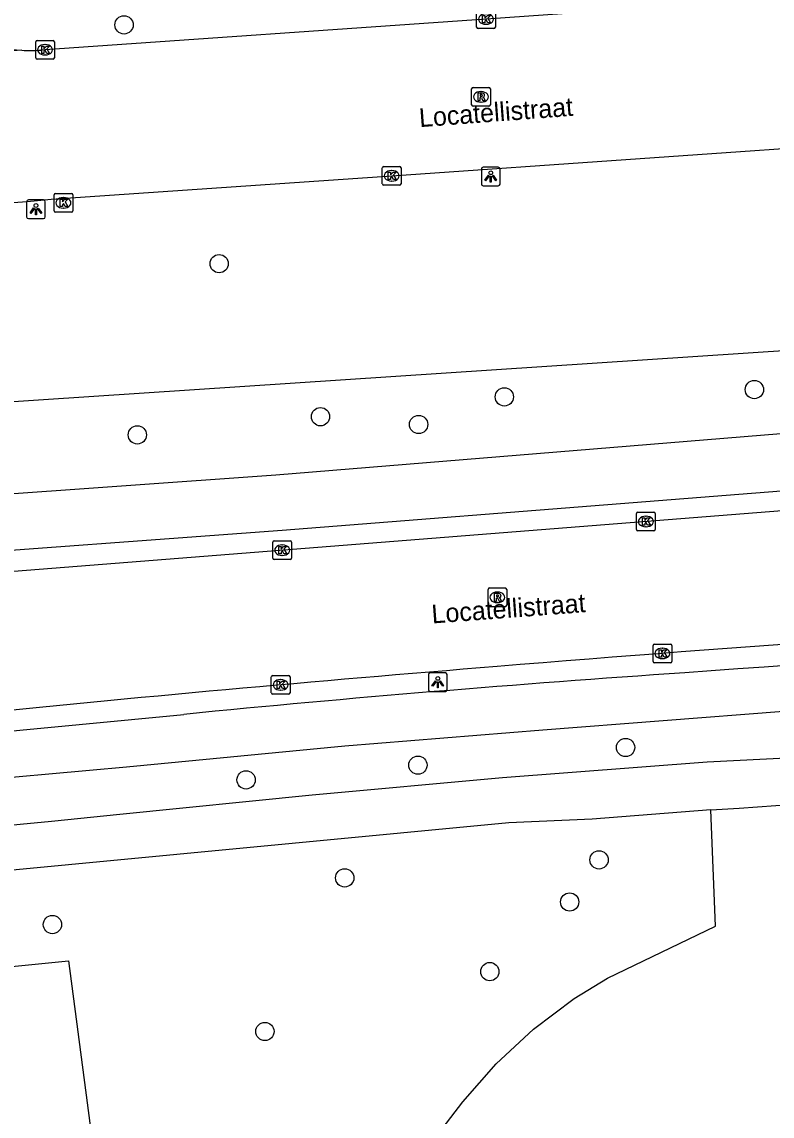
# Model space of a CAD drawing. Extents: x 159053 to 160041, y 380450 to 381422.
# Drawn here: x 159788.7 to 159828.8, y 380816.4 to 380875 of the extents above; entities that cross this region are included whole.
import ezdxf

# ---------------------------------------------------------------- set-up
doc = ezdxf.new("R2010")
doc.units = 0
for name, color, linetype in [('IMGEO_Berm_groen', 7, 'Continuous'), ('IMGEO_Boom', 7, 'Continuous'), ('IMGEO_Fietspad_gesloten', 7, 'Continuous'), ('IMGEO_Kolk', 7, 'Continuous'), ('IMGEO_Lichtpunt', 7, 'Continuous'), ('IMGEO_Loofbos', 7, 'Continuous'), ('IMGEO_Openbare_ruimte_label', 7, 'Continuous'), ('IMGEO_Rijbaan_lokaal_gesloten', 7, 'Continuous'), ('IMGEO_Rijbaan_lokaal_open', 7, 'Continuous'), ('IMGEO_Rioolput', 7, 'Continuous'), ('IMGEO_Voetpad_open', 7, 'Continuous')]:
    doc.layers.add(name, color=color, linetype=linetype)

msp = doc.modelspace()

# ---------------------------------------------------------------- linework, layer by layer
at = {"layer": 'IMGEO_Berm_groen'}
msp.add_lwpolyline([(159954.072, 380860.782), (159954.947, 380862.677), (159947.514, 380867.988), (159937.181, 380868.08), (159926.058, 380860.703), (159902.245, 380860.568), (159882.127, 380860.285), (159849.043, 380858.685), (159776.078, 380853.854), (159762.004, 380858.511), (159750.877, 380857.546), (159748.112, 380854.334), (159749.968, 380850.893)], dxfattribs=at)
at = {"layer": 'IMGEO_Boom'}
for centre in [(159794.127, 380874.826), (159799.213, 380862.047), (159827.843, 380855.311), (159814.466, 380854.919), (159804.633, 380853.858), (159809.88, 380853.443), (159794.838, 380852.886), (159820.951, 380836.159), (159809.844, 380835.214), (159800.654, 380834.425), (159819.535, 380830.145), (159805.93, 380829.181), (159817.962, 380827.893), (159790.296, 380826.685), (159813.69, 380824.167), (159801.659, 380820.962)]:
    msp.add_circle(centre, 0.489, dxfattribs=at)
at = {"layer": 'IMGEO_Fietspad_gesloten'}
for points in [[(159941.999, 380856.385), (159900.169, 380856.239), (159882.277, 380855.98), (159871.949, 380855.624), (159861.854, 380855.168), (159841.235, 380853.915), (159802.241, 380850.732), (159761.702, 380847.843)], [(159761.439, 380844.812), (159761.948, 380844.796), (159802.587, 380847.782), (159841.485, 380850.858), (159862.024, 380852.122), (159872.183, 380852.589), (159882.27, 380852.951), (159889.555, 380853.072), (159900.233, 380853.185), (159942.503, 380853.274)], [(159910.68, 380840.553), (159895.529, 380840.777), (159881.767, 380840.815), (159866.711, 380840.268), (159847.733, 380839.268), (159829.391, 380838.092), (159816.52, 380837.079), (159805.933, 380836.234), (159794.256, 380835.108), (159782.362, 380834.033), (159780.139, 380833.78), (159777.916, 380833.53), (159764.795, 380832.11), (159750.001, 380830.175), (159741.062, 380829.019)], [(159782.939, 380836.546), (159797.322, 380837.932)]]:
    msp.add_lwpolyline(points, dxfattribs=at)
for centre, radius, start, end in [((159927.111, 379470.908), 1373.112, 92.403613, 94.301644), ((159881.517, 379984.504), 857.571, 93.837789, 95.634282)]:
    msp.add_arc(centre, radius, start, end, dxfattribs=at)
at = {"layer": 'IMGEO_Kolk'}
for p, q in [((159812.986, 380874.709), (159812.986, 380875.561)), ((159813.987, 380875.561), (159813.987, 380874.709)), ((159813.913, 380874.635), (159813.061, 380874.635)), ((159813.497, 380874.855), (159813.472, 380874.855)), ((159789.399, 380873.069), (159789.399, 380873.921)), ((159789.474, 380873.995), (159790.326, 380873.995)), ((159790.4, 380873.921), (159790.4, 380873.069)), ((159789.887, 380873.775), (159789.912, 380873.775)), ((159790.326, 380872.995), (159789.474, 380872.995)), ((159789.91, 380873.215), (159789.885, 380873.215)), ((159807.941, 380866.323), (159807.941, 380867.175)), ((159808.016, 380867.249), (159808.868, 380867.249)), ((159808.429, 380867.029), (159808.454, 380867.029)), ((159808.942, 380867.175), (159808.942, 380866.323)), ((159808.452, 380866.469), (159808.427, 380866.469)), ((159790.383, 380864.877), (159790.383, 380865.729)), ((159790.458, 380865.803), (159791.31, 380865.803)), ((159791.384, 380865.729), (159791.384, 380864.877)), ((159808.868, 380866.249), (159808.016, 380866.249)), ((159790.871, 380865.583), (159790.896, 380865.583)), ((159791.31, 380864.803), (159790.458, 380864.803)), ((159790.894, 380865.023), (159790.869, 380865.023)), ((159821.611, 380848.752), (159822.463, 380848.752)), ((159821.536, 380847.826), (159821.536, 380848.678)), ((159822.024, 380848.532), (159822.049, 380848.532)), ((159822.537, 380848.678), (159822.537, 380847.826)), ((159822.463, 380847.752), (159821.611, 380847.752)), ((159822.047, 380847.972), (159822.022, 380847.972)), ((159802.085, 380846.289), (159802.085, 380847.141)), ((159802.16, 380847.215), (159803.012, 380847.215)), ((159802.573, 380846.995), (159802.598, 380846.995)), ((159803.086, 380847.141), (159803.086, 380846.289)), ((159802.596, 380846.435), (159802.571, 380846.435)), ((159803.012, 380846.215), (159802.16, 380846.215)), ((159822.498, 380841.692), (159823.35, 380841.692)), ((159822.423, 380840.766), (159822.423, 380841.618)), ((159822.911, 380841.472), (159822.936, 380841.472)), ((159823.424, 380841.618), (159823.424, 380840.766)), ((159823.35, 380840.692), (159822.498, 380840.692)), ((159822.934, 380840.912), (159822.909, 380840.912)), ((159802.004, 380839.083), (159802.004, 380839.935)), ((159802.079, 380840.009), (159802.931, 380840.009)), ((159803.005, 380839.935), (159803.005, 380839.083)), ((159802.492, 380839.789), (159802.517, 380839.789)), ((159802.931, 380839.009), (159802.079, 380839.009)), ((159802.515, 380839.229), (159802.49, 380839.229))]:
    msp.add_line(p, q, dxfattribs=at)
for points in [[(159812.986, 380874.709), (159812.986, 380875.561)], [(159813.307, 380875.335), (159813.43, 380875.335), (159813.43, 380875.184), (159813.56, 380875.335), (159813.724, 380875.335), (159813.578, 380875.184), (159813.731, 380874.935), (159813.579, 380874.935), (159813.494, 380875.099), (159813.43, 380875.032), (159813.43, 380874.935), (159813.307, 380874.935), (159813.307, 380875.335)], [(159813.987, 380875.561), (159813.987, 380874.709)], [(159813.913, 380874.635), (159813.061, 380874.635)], [(159789.399, 380873.069), (159789.399, 380873.921)], [(159789.474, 380873.995), (159790.326, 380873.995)], [(159790.4, 380873.921), (159790.4, 380873.069)], [(159789.72, 380873.695), (159789.843, 380873.695), (159789.843, 380873.544), (159789.973, 380873.695), (159790.137, 380873.695), (159789.991, 380873.544), (159790.144, 380873.295), (159789.992, 380873.295), (159789.907, 380873.459), (159789.843, 380873.392), (159789.843, 380873.295), (159789.72, 380873.295), (159789.72, 380873.695)], [(159790.326, 380872.995), (159789.474, 380872.995)], [(159807.941, 380866.323), (159807.941, 380867.175)], [(159808.016, 380867.249), (159808.868, 380867.249)], [(159808.262, 380866.949), (159808.385, 380866.949), (159808.385, 380866.798), (159808.515, 380866.949), (159808.679, 380866.949), (159808.533, 380866.798), (159808.686, 380866.549), (159808.534, 380866.549), (159808.449, 380866.713), (159808.385, 380866.646), (159808.385, 380866.549), (159808.262, 380866.549), (159808.262, 380866.949)], [(159808.942, 380867.175), (159808.942, 380866.323)], [(159790.383, 380864.877), (159790.383, 380865.729)], [(159790.458, 380865.803), (159791.31, 380865.803)], [(159791.384, 380865.729), (159791.384, 380864.877)], [(159808.868, 380866.249), (159808.016, 380866.249)], [(159790.704, 380865.503), (159790.827, 380865.503), (159790.827, 380865.352), (159790.957, 380865.503), (159791.121, 380865.503), (159790.975, 380865.352), (159791.128, 380865.103), (159790.976, 380865.103), (159790.891, 380865.267), (159790.827, 380865.2), (159790.827, 380865.103), (159790.704, 380865.103), (159790.704, 380865.503)], [(159791.31, 380864.803), (159790.458, 380864.803)], [(159821.611, 380848.752), (159822.463, 380848.752)], [(159821.536, 380847.826), (159821.536, 380848.678)], [(159821.857, 380848.452), (159821.98, 380848.452), (159821.98, 380848.301), (159822.11, 380848.452), (159822.274, 380848.452), (159822.128, 380848.301), (159822.281, 380848.052), (159822.129, 380848.052), (159822.044, 380848.216), (159821.98, 380848.149), (159821.98, 380848.052), (159821.857, 380848.052), (159821.857, 380848.452)], [(159822.537, 380848.678), (159822.537, 380847.826)], [(159822.463, 380847.752), (159821.611, 380847.752)], [(159802.085, 380846.289), (159802.085, 380847.141)], [(159802.16, 380847.215), (159803.012, 380847.215)], [(159803.086, 380847.141), (159803.086, 380846.289)], [(159802.406, 380846.915), (159802.529, 380846.915), (159802.529, 380846.764), (159802.659, 380846.915), (159802.823, 380846.915), (159802.677, 380846.764), (159802.83, 380846.515), (159802.678, 380846.515), (159802.593, 380846.679), (159802.529, 380846.612), (159802.529, 380846.515), (159802.406, 380846.515), (159802.406, 380846.915)], [(159803.012, 380846.215), (159802.16, 380846.215)], [(159822.498, 380841.692), (159823.35, 380841.692)], [(159822.423, 380840.766), (159822.423, 380841.618)], [(159822.744, 380841.392), (159822.867, 380841.392), (159822.867, 380841.241), (159822.997, 380841.392), (159823.161, 380841.392), (159823.015, 380841.241), (159823.168, 380840.992), (159823.016, 380840.992), (159822.931, 380841.156), (159822.867, 380841.089), (159822.867, 380840.992), (159822.744, 380840.992), (159822.744, 380841.392)], [(159823.424, 380841.618), (159823.424, 380840.766)], [(159823.35, 380840.692), (159822.498, 380840.692)], [(159802.004, 380839.083), (159802.004, 380839.935)], [(159802.079, 380840.009), (159802.931, 380840.009)], [(159803.005, 380839.935), (159803.005, 380839.083)], [(159802.325, 380839.709), (159802.448, 380839.709), (159802.448, 380839.558), (159802.578, 380839.709), (159802.742, 380839.709), (159802.596, 380839.558), (159802.749, 380839.309), (159802.597, 380839.309), (159802.512, 380839.473), (159802.448, 380839.406), (159802.448, 380839.309), (159802.325, 380839.309), (159802.325, 380839.709)], [(159802.931, 380839.009), (159802.079, 380839.009)]]:
    msp.add_lwpolyline(points, dxfattribs=at)
for centre, start, end in [((159813.063, 380874.711), 181.55205, 268.44795), ((159813.063, 380874.711), 181.55205, 268.44795), ((159813.911, 380874.711), 271.55205, 358.44795), ((159813.911, 380874.711), 271.55205, 358.44795), ((159789.476, 380873.919), 91.55205, 178.44795), ((159789.476, 380873.919), 91.55205, 178.44795), ((159790.324, 380873.919), 1.55205, 88.44795), ((159790.324, 380873.919), 1.55205, 88.44795), ((159789.476, 380873.071), 181.55205, 268.44795), ((159789.476, 380873.071), 181.55205, 268.44795), ((159790.324, 380873.071), 271.55205, 358.44795), ((159790.324, 380873.071), 271.55205, 358.44795), ((159808.018, 380867.173), 91.55205, 178.44795), ((159808.018, 380867.173), 91.55205, 178.44795), ((159808.866, 380867.173), 1.55205, 88.44795), ((159808.866, 380867.173), 1.55205, 88.44795), ((159808.018, 380866.325), 181.55205, 268.44795), ((159808.018, 380866.325), 181.55205, 268.44795), ((159808.866, 380866.325), 271.55205, 358.44795), ((159808.866, 380866.325), 271.55205, 358.44795), ((159790.46, 380865.727), 91.55205, 178.44795), ((159790.46, 380865.727), 91.55205, 178.44795), ((159791.308, 380865.727), 1.55205, 88.44795), ((159791.308, 380865.727), 1.55205, 88.44795), ((159790.46, 380864.879), 181.55205, 268.44795), ((159790.46, 380864.879), 181.55205, 268.44795), ((159791.308, 380864.879), 271.55205, 358.44795), ((159791.308, 380864.879), 271.55205, 358.44795), ((159821.613, 380848.676), 91.55205, 178.44795), ((159821.613, 380848.676), 91.55205, 178.44795), ((159822.461, 380848.676), 1.55205, 88.44795), ((159822.461, 380848.676), 1.55205, 88.44795), ((159821.613, 380847.828), 181.55205, 268.44795), ((159821.613, 380847.828), 181.55205, 268.44795), ((159822.461, 380847.828), 271.55205, 358.44795), ((159822.461, 380847.828), 271.55205, 358.44795), ((159802.162, 380847.139), 91.55205, 178.44795), ((159802.162, 380847.139), 91.55205, 178.44795), ((159803.01, 380847.139), 1.55205, 88.44795), ((159803.01, 380847.139), 1.55205, 88.44795), ((159802.162, 380846.291), 181.55205, 268.44795), ((159802.162, 380846.291), 181.55205, 268.44795), ((159803.01, 380846.291), 271.55205, 358.44795), ((159803.01, 380846.291), 271.55205, 358.44795), ((159822.5, 380841.616), 91.55205, 178.44795), ((159822.5, 380841.616), 91.55205, 178.44795), ((159823.348, 380841.616), 1.55205, 88.44795), ((159823.348, 380841.616), 1.55205, 88.44795), ((159822.5, 380840.768), 181.55205, 268.44795), ((159822.5, 380840.768), 181.55205, 268.44795), ((159823.348, 380840.768), 271.55205, 358.44795), ((159823.348, 380840.768), 271.55205, 358.44795), ((159802.081, 380839.933), 91.55205, 178.44795), ((159802.081, 380839.933), 91.55205, 178.44795), ((159802.929, 380839.933), 1.55205, 88.44795), ((159802.929, 380839.933), 1.55205, 88.44795), ((159802.081, 380839.085), 181.55205, 268.44795), ((159802.081, 380839.085), 181.55205, 268.44795), ((159802.929, 380839.085), 271.55205, 358.44795), ((159802.929, 380839.085), 271.55205, 358.44795)]:
    msp.add_arc(centre, 0.0765, start, end, dxfattribs=at)
for centre, major_axis, ratio, start_param, end_param in [((159813.473, 380875.135), (-0.387, 0.002), 0.722429, 4.712389, 7.853982), ((159813.498, 380875.135), (-0.39, 0.002), 0.717154, 1.570796, 4.712389), ((159789.886, 380873.495), (-0.387, 0.002), 0.722429, 4.712389, 7.853982), ((159789.911, 380873.495), (-0.39, 0.002), 0.717154, 1.570796, 4.712389), ((159808.428, 380866.749), (-0.387, 0.002), 0.722429, 4.712389, 7.853982), ((159808.453, 380866.749), (-0.39, 0.002), 0.717154, 1.570796, 4.712389), ((159790.87, 380865.303), (-0.387, 0.002), 0.722429, 4.712389, 7.853982), ((159790.895, 380865.303), (-0.39, 0.002), 0.717154, 1.570796, 4.712389), ((159822.023, 380848.252), (-0.387, 0.002), 0.722429, 4.712389, 7.853982), ((159822.048, 380848.252), (-0.39, 0.002), 0.717154, 1.570796, 4.712389), ((159802.572, 380846.715), (-0.387, 0.002), 0.722429, 4.712389, 7.853982), ((159802.597, 380846.715), (-0.39, 0.002), 0.717154, 1.570796, 4.712389), ((159822.91, 380841.192), (-0.387, 0.002), 0.722429, 4.712389, 7.853982), ((159822.935, 380841.192), (-0.39, 0.002), 0.717154, 1.570796, 4.712389), ((159802.491, 380839.509), (-0.387, 0.002), 0.722429, 4.712389, 7.853982), ((159802.516, 380839.509), (-0.39, 0.002), 0.717154, 1.570796, 4.712389)]:
    msp.add_ellipse(centre, major_axis=major_axis, ratio=ratio, start_param=start_param, end_param=end_param, dxfattribs=at)
at = {"layer": 'IMGEO_Lichtpunt'}
for p, q in [((159813.241, 380867.114), (159813.241, 380866.307)), ((159813.241, 380867.114), (159813.241, 380866.307)), ((159814.143, 380867.209), (159813.335, 380867.209)), ((159814.143, 380867.209), (159813.335, 380867.209)), ((159814.237, 380866.307), (159814.237, 380867.114)), ((159814.237, 380866.307), (159814.237, 380867.114)), ((159813.335, 380866.213), (159814.143, 380866.213)), ((159813.335, 380866.213), (159814.143, 380866.213)), ((159788.916, 380865.363), (159788.916, 380864.556)), ((159788.916, 380865.363), (159788.916, 380864.556)), ((159789.818, 380865.458), (159789.01, 380865.458)), ((159789.818, 380865.458), (159789.01, 380865.458)), ((159789.912, 380864.556), (159789.912, 380865.363)), ((159789.912, 380864.556), (159789.912, 380865.363)), ((159789.01, 380864.462), (159789.818, 380864.462)), ((159789.01, 380864.462), (159789.818, 380864.462)), ((159810.41, 380840.058), (159810.41, 380839.251)), ((159810.41, 380840.058), (159810.41, 380839.251)), ((159811.312, 380840.153), (159810.504, 380840.153)), ((159811.312, 380840.153), (159810.504, 380840.153)), ((159811.406, 380839.251), (159811.406, 380840.058)), ((159811.406, 380839.251), (159811.406, 380840.058)), ((159810.504, 380839.157), (159811.312, 380839.157)), ((159810.504, 380839.157), (159811.312, 380839.157))]:
    msp.add_line(p, q, dxfattribs=at)
for points in [[(159813.615, 380866.778), (159813.654, 380866.75), (159813.466, 380866.488), (159813.428, 380866.515), (159813.615, 380866.778)], [(159813.717, 380866.73), (159813.764, 380866.73), (159813.764, 380866.408), (159813.717, 380866.408), (159813.717, 380866.73)], [(159813.827, 380866.75), (159813.865, 380866.777), (159814.052, 380866.515), (159814.013, 380866.487), (159813.827, 380866.75)], [(159789.29, 380865.027), (159789.329, 380864.999), (159789.141, 380864.737), (159789.103, 380864.764), (159789.29, 380865.027)], [(159789.392, 380864.979), (159789.439, 380864.979), (159789.439, 380864.657), (159789.392, 380864.657), (159789.392, 380864.979)], [(159789.502, 380864.999), (159789.54, 380865.026), (159789.727, 380864.764), (159789.688, 380864.736), (159789.502, 380864.999)], [(159810.784, 380839.722), (159810.823, 380839.694), (159810.635, 380839.432), (159810.597, 380839.459), (159810.784, 380839.722)], [(159810.886, 380839.674), (159810.933, 380839.674), (159810.933, 380839.352), (159810.886, 380839.352), (159810.886, 380839.674)], [(159810.996, 380839.694), (159811.034, 380839.721), (159811.221, 380839.459), (159811.182, 380839.431), (159810.996, 380839.694)]]:
    msp.add_lwpolyline(points, dxfattribs=at)
for centre in [(159813.74, 380866.912), (159789.415, 380865.161), (159810.909, 380839.856)]:
    msp.add_circle(centre, 0.0994, dxfattribs=at)
for centre, start, end in [((159813.335, 380867.114), 90, 180), ((159813.335, 380867.114), 90, 180), ((159814.143, 380867.114), 0, 90), ((159814.143, 380867.114), 0, 90), ((159813.335, 380866.307), 180, 270), ((159813.335, 380866.307), 180, 270), ((159814.143, 380866.307), 270, 0), ((159814.143, 380866.307), 270, 360), ((159789.01, 380865.363), 90, 180), ((159789.01, 380865.363), 90, 180), ((159789.818, 380865.363), 0, 90), ((159789.818, 380865.363), 0, 90), ((159789.01, 380864.556), 180, 270), ((159789.01, 380864.556), 180, 270), ((159789.818, 380864.556), 270, 0), ((159789.818, 380864.556), 270, 360), ((159810.504, 380840.058), 90, 180), ((159810.504, 380840.058), 90, 180), ((159811.312, 380840.058), 0, 90), ((159811.312, 380840.058), 0, 90), ((159810.504, 380839.251), 180, 270), ((159810.504, 380839.251), 180, 270), ((159811.312, 380839.251), 270, 0), ((159811.312, 380839.251), 270, 360)]:
    msp.add_arc(centre, 0.0946, start, end, dxfattribs=at)
at = {"layer": 'IMGEO_Loofbos'}
for points in [[(159795.825, 380759.856), (159801.572, 380760.581), (159797.007, 380778.601), (159802.275, 380797.377), (159803.412, 380801.608), (159804.985, 380805.696), (159806.688, 380809.09), (159809.038, 380813.001), (159812.248, 380817.19), (159814.038, 380819.239), (159816.032, 380821.09), (159818.209, 380822.723), (159819.986, 380823.815), (159825.761, 380826.603), (159825.51, 380832.815)], [(159785.965, 380824.217), (159791.154, 380824.748), (159795.064, 380795.033), (159785.081, 380793.996), (159781.59, 380820.677)]]:
    msp.add_lwpolyline(points, dxfattribs=at)
at = {"layer": 'IMGEO_Rijbaan_lokaal_gesloten'}
msp.add_lwpolyline([(159942.485, 380852.167), (159900.033, 380852.075), (159882.524, 380851.86), (159861.995, 380851.083), (159841.53, 380849.793), (159782.107, 380845.096), (159761.503, 380843.735)], dxfattribs=at)
for centre, radius, start, end in [((159914.931, 379628.941), 1215.738, 92.896921, 94.75806), ((159920.857, 379507.845), 1336.914, 94.580665, 95.828853)]:
    msp.add_arc(centre, radius, start, end, dxfattribs=at)
at = {"layer": 'IMGEO_Rijbaan_lokaal_open'}
for points in [[(159834.259, 380876.603), (159833.053, 380876.527), (159813.487, 380875.135), (159789.9, 380873.495), (159789.679, 380873.473)], [(159788.662, 380873.469), (159774.644, 380872.438)], [(159762.009, 380863.451), (159772.719, 380864.21), (159788.948, 380865.369), (159790.225, 380865.491), (159808.442, 380866.749), (159835.02, 380868.611), (159840.308, 380868.954), (159851.567, 380869.572), (159853.852, 380869.682), (159860.577, 380869.987)]]:
    msp.add_lwpolyline(points, dxfattribs=at)
for centre, radius, start, end in [((159789.139, 380880.661), 7.207, 230.22833, 266.20709), ((159789.142, 380880.644), 7.191, 266.17032, 274.28038)]:
    msp.add_arc(centre, radius, start, end, dxfattribs=at)
at = {"layer": 'IMGEO_Rioolput'}
for p, q in [((159812.718, 380870.548), (159812.718, 380871.4)), ((159812.793, 380871.474), (159813.645, 380871.474)), ((159813.206, 380871.254), (159813.231, 380871.254)), ((159813.719, 380871.4), (159813.719, 380870.548)), ((159813.645, 380870.474), (159812.793, 380870.474)), ((159813.229, 380870.694), (159813.204, 380870.694)), ((159813.594, 380843.767), (159813.594, 380844.619)), ((159813.669, 380844.693), (159814.521, 380844.693)), ((159814.595, 380844.619), (159814.595, 380843.767)), ((159814.082, 380844.473), (159814.107, 380844.473)), ((159814.521, 380843.693), (159813.669, 380843.693)), ((159814.105, 380843.913), (159814.08, 380843.913))]:
    msp.add_line(p, q, dxfattribs=at)
for points in [[(159812.718, 380870.548), (159812.718, 380871.4)], [(159812.793, 380871.474), (159813.645, 380871.474)], [(159813.307, 380871.172), (159813.055, 380871.174), (159813.055, 380870.774)], [(159813.233, 380871.093), (159813.179, 380871.093), (159813.179, 380871.012)], [(159813.179, 380871.012), (159813.231, 380871.012)], [(159813.719, 380871.4), (159813.719, 380870.548)], [(159813.645, 380870.474), (159812.793, 380870.474)], [(159813.055, 380870.774), (159813.179, 380870.774), (159813.179, 380870.936), (159813.19, 380870.936)], [(159813.237, 380870.907), (159813.308, 380870.774), (159813.448, 380870.774), (159813.383, 380870.9)], [(159813.594, 380843.767), (159813.594, 380844.619)], [(159813.669, 380844.693), (159814.521, 380844.693)], [(159814.595, 380844.619), (159814.595, 380843.767)], [(159814.183, 380844.391), (159813.931, 380844.393), (159813.931, 380843.993)], [(159813.931, 380843.993), (159814.055, 380843.993), (159814.055, 380844.155), (159814.066, 380844.155)], [(159814.109, 380844.312), (159814.055, 380844.312), (159814.055, 380844.231)], [(159814.055, 380844.231), (159814.107, 380844.231)], [(159814.113, 380844.126), (159814.184, 380843.993), (159814.324, 380843.993), (159814.259, 380844.119)], [(159814.521, 380843.693), (159813.669, 380843.693)]]:
    msp.add_lwpolyline(points, dxfattribs=at)
for centre, radius, start, end in [((159812.795, 380871.398), 0.0765, 91.55205, 178.44795), ((159812.795, 380871.398), 0.0765, 91.55205, 178.44795), ((159813.215, 380871.201), 0.19, 274.7715, 282.96867), ((159813.239, 380870.997), 0.0964, 77.00612, 93.18647), ((159813.253, 380871.054), 0.0378, 276.66336, 79.67722), ((159813.306, 380871.062), 0.109, 350.36119, 89.41601), ((159813.304, 380871.062), 0.112, 277.58423, 350.98172), ((159813.643, 380871.398), 0.0765, 1.55205, 88.44795), ((159813.643, 380871.398), 0.0765, 1.55205, 88.44795), ((159812.795, 380870.55), 0.0765, 181.55205, 268.44795), ((159812.795, 380870.55), 0.0765, 181.55205, 268.44795), ((159813.189, 380870.883), 0.0533, 26.02933, 88.69889), ((159813.288, 380870.847), 0.108, 29.51342, 73.79051), ((159813.643, 380870.55), 0.0765, 271.55205, 358.44795), ((159813.643, 380870.55), 0.0765, 271.55205, 358.44795), ((159813.671, 380844.617), 0.0765, 91.55205, 178.44795), ((159813.671, 380844.617), 0.0765, 91.55205, 178.44795), ((159814.519, 380844.617), 0.0765, 1.55205, 88.44795), ((159814.519, 380844.617), 0.0765, 1.55205, 88.44795), ((159814.065, 380844.102), 0.0533, 26.02933, 88.69889), ((159814.091, 380844.42), 0.19, 274.7715, 282.96867), ((159814.115, 380844.216), 0.0964, 77.00612, 93.18647), ((159814.129, 380844.273), 0.0378, 276.66336, 79.67722), ((159814.182, 380844.281), 0.109, 350.36119, 89.41601), ((159814.18, 380844.281), 0.112, 277.58423, 350.98172), ((159814.164, 380844.066), 0.108, 29.51342, 73.79051), ((159813.671, 380843.769), 0.0765, 181.55205, 268.44795), ((159813.671, 380843.769), 0.0765, 181.55205, 268.44795), ((159814.519, 380843.769), 0.0765, 271.55205, 358.44795), ((159814.519, 380843.769), 0.0765, 271.55205, 358.44795)]:
    msp.add_arc(centre, radius, start, end, dxfattribs=at)
for centre, major_axis, ratio, start_param, end_param in [((159813.205, 380870.974), (-0.387, 0.002), 0.722429, 4.712389, 7.853982), ((159813.23, 380870.974), (-0.39, 0.002), 0.717154, 1.570796, 4.712389), ((159814.081, 380844.193), (-0.387, 0.002), 0.722429, 4.712389, 7.853982), ((159814.106, 380844.193), (-0.39, 0.002), 0.717154, 1.570796, 4.712389)]:
    msp.add_ellipse(centre, major_axis=major_axis, ratio=ratio, start_param=start_param, end_param=end_param, dxfattribs=at)
at = {"layer": 'IMGEO_Voetpad_open'}
for points in [[(159892.867, 380838.703), (159877.659, 380837.926), (159866.272, 380837.626), (159856.459, 380837.316), (159846.164, 380836.663), (159835.172, 380835.957), (159829.891, 380835.605), (159825.321, 380835.368), (159814.367, 380834.536), (159804.187, 380833.616), (159793.893, 380832.569), (159790.25, 380832.194), (159782.596, 380831.469), (159778.192, 380830.991)], [(159825.51, 380832.815), (159827.028, 380832.915), (159831.936, 380833.27)], [(159825.51, 380832.815), (159819.161, 380832.329), (159814.701, 380832.124), (159785.347, 380829.324)]]:
    msp.add_lwpolyline(points, dxfattribs=at)

# ---------------------------------------------------------------- texts
at = {"layer": 'IMGEO_Openbare_ruimte_label'}
for p in [(159809.941, 380869.352), (159810.61, 380842.794)]:
    msp.add_text('Locatellistraat', height=1, rotation=4.24486, dxfattribs=at).set_placement(p)

doc.saveas('drawing.dxf')
